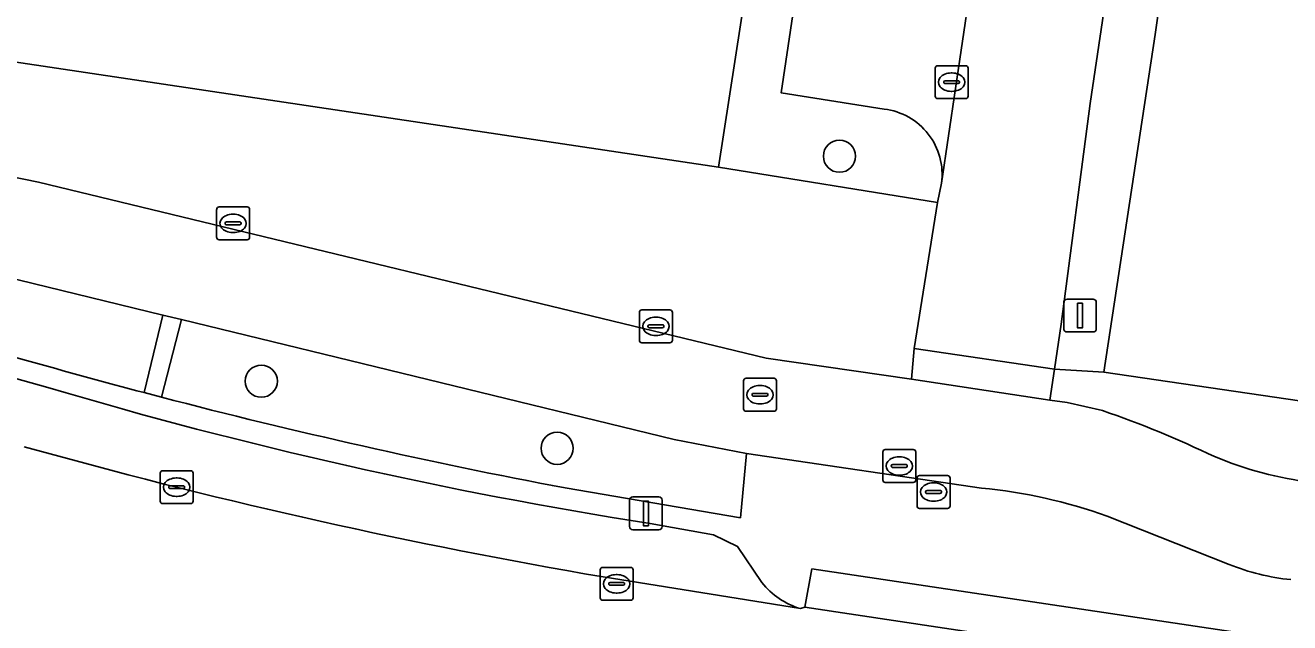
# Model space of a CAD drawing. Extents: x 163683 to 164494, y 382709 to 383872.
# Drawn here: x 163750.78 to 163789.21, y 382957.86 to 382976.02 of the extents above; entities that cross this region are included whole.
import ezdxf

# ---------------------------------------------------------------- set-up
doc = ezdxf.new("R2010")
doc.units = 0
for name, color, linetype in [('IMGEO_Berm_groen', 7, 'Continuous'), ('IMGEO_Boom', 7, 'Continuous'), ('IMGEO_Erf', 7, 'Continuous'), ('IMGEO_Fietspad_gesloten', 7, 'Continuous'), ('IMGEO_Groenvoorziening', 7, 'Continuous'), ('IMGEO_Kolk', 7, 'Continuous'), ('IMGEO_Lichtmast', 7, 'Continuous'), ('IMGEO_Parkeervlak_open', 7, 'Continuous'), ('IMGEO_Rijbaan_lokaal_gesloten', 7, 'Continuous'), ('IMGEO_Rijbaan_lokaal_open', 7, 'Continuous'), ('IMGEO_Rioolput', 7, 'Continuous'), ('IMGEO_Verkeerseiland_open', 7, 'Continuous'), ('IMGEO_Voetpad_open', 7, 'Continuous')]:
    doc.layers.add(name, color=color, linetype=linetype)

msp = doc.modelspace()

# ---------------------------------------------------------------- linework, layer by layer
at = {"layer": 'IMGEO_Berm_groen'}
for points in [[(163754.389, 382964.855), (163754.964, 382967.213), (163749.685, 382968.498)], [(163741.864, 382966.522), (163742.839, 382967.065), (163743.113, 382967.217), (163743.308, 382967.92), (163750.816, 382965.836)]]:
    msp.add_lwpolyline(points, dxfattribs=at)
msp.add_arc((163803.95, 383152.363), 193.947, 254.09993, 255.19454, dxfattribs=at)
at = {"layer": 'IMGEO_Boom'}
for centre in [(163775.527, 382972.044), (163757.951, 382965.203), (163766.944, 382963.163)]:
    msp.add_circle(centre, 0.489, dxfattribs=at)
at = {"layer": 'IMGEO_Erf'}
msp.add_lwpolyline([(163727.937, 383010.862), (163723.4, 382980.199), (163724.484, 382978.805), (163771.846, 382971.711), (163772.686, 382977.166), (163776.758, 383003.963)], dxfattribs=at)
msp.add_lwpolyline([(163837.364, 382983.156), (163787.22, 382990.507), (163785.123, 382975.744), (163783.566, 382965.481), (163831.088, 382958.518), (163833.909, 382958.105), (163834.128, 382959.773), (163834.947, 382966.01)], close=True, dxfattribs=at)
at = {"layer": 'IMGEO_Fietspad_gesloten'}
for points in [[(163783.521, 382964.309), (163782.445, 382964.551), (163781.926, 382964.629), (163777.721, 382965.266), (163773.296, 382965.905), (163751.18, 382971.253), (163747.555, 382971.99), (163724.268, 382975.514)], [(163749.685, 382968.498), (163754.964, 382967.213), (163755.531, 382967.075), (163770.501, 382963.431), (163772.696, 382963.006), (163779.848, 382961.952)], [(163783.663, 382961.098), (163787.373, 382959.632)]]:
    msp.add_lwpolyline(points, dxfattribs=at)
for centre, radius, start, end in [((163773.306, 382934.605), 31.411, 64.3, 71.0227), ((163791.374, 382973.659), 11.633, 247.532, 262.6726), ((163778.346, 382946.293), 15.731, 70.2444, 84.52), ((163789.978, 382966.144), 7.014, 248.2003, 263.9869)]:
    msp.add_arc(centre, radius, start, end, dxfattribs=at)
at = {"layer": 'IMGEO_Groenvoorziening'}
for points in [[(163755.531, 382967.075), (163754.916, 382964.717)], [(163767.188, 382961.957), (163772.517, 382961.051), (163772.696, 382963.006), (163770.501, 382963.431), (163755.531, 382967.075)]]:
    msp.add_lwpolyline(points, dxfattribs=at)
msp.add_arc((163802.108, 383145.886), 187.215, 255.3998, 259.2501, dxfattribs=at)
at = {"layer": 'IMGEO_Kolk'}
for p, q in [((163778.436, 382973.869), (163778.436, 382974.721)), ((163778.511, 382974.795), (163779.363, 382974.795)), ((163778.924, 382974.575), (163778.949, 382974.575)), ((163779.437, 382974.721), (163779.437, 382973.869)), ((163778.695, 382974.289), (163778.695, 382974.301)), ((163779.133, 382974.252), (163778.735, 382974.252)), ((163778.738, 382974.338), (163779.136, 382974.338)), ((163779.179, 382974.301), (163779.179, 382974.289)), ((163779.363, 382973.795), (163778.511, 382973.795)), ((163778.947, 382974.015), (163778.922, 382974.015)), ((163756.595, 382969.575), (163756.595, 382970.427)), ((163756.67, 382970.501), (163757.522, 382970.501)), ((163757.083, 382970.281), (163757.108, 382970.281)), ((163757.596, 382970.427), (163757.596, 382969.575)), ((163756.854, 382969.995), (163756.854, 382970.007)), ((163757.292, 382969.958), (163756.894, 382969.958)), ((163756.897, 382970.044), (163757.295, 382970.044)), ((163757.338, 382970.007), (163757.338, 382969.995)), ((163757.522, 382969.501), (163756.67, 382969.501)), ((163757.106, 382969.721), (163757.081, 382969.721)), ((163769.446, 382966.444), (163769.446, 382967.296)), ((163769.521, 382967.37), (163770.373, 382967.37)), ((163769.934, 382967.15), (163769.959, 382967.15)), ((163770.447, 382967.296), (163770.447, 382966.444)), ((163769.705, 382966.864), (163769.705, 382966.876)), ((163770.143, 382966.827), (163769.745, 382966.827)), ((163769.748, 382966.913), (163770.146, 382966.913)), ((163770.189, 382966.876), (163770.189, 382966.864)), ((163770.373, 382966.37), (163769.521, 382966.37)), ((163769.957, 382966.59), (163769.932, 382966.59)), ((163754.879, 382961.554), (163754.879, 382962.406)), ((163754.954, 382962.48), (163755.806, 382962.48)), ((163755.367, 382962.26), (163755.392, 382962.26)), ((163755.88, 382962.406), (163755.88, 382961.554)), ((163755.138, 382961.974), (163755.138, 382961.986)), ((163755.576, 382961.937), (163755.178, 382961.937)), ((163755.181, 382962.023), (163755.579, 382962.023)), ((163755.622, 382961.986), (163755.622, 382961.974)), ((163755.806, 382961.48), (163754.954, 382961.48)), ((163755.39, 382961.7), (163755.365, 382961.7)), ((163768.254, 382958.616), (163768.254, 382959.468)), ((163768.329, 382959.542), (163769.181, 382959.542)), ((163769.255, 382959.468), (163769.255, 382958.616)), ((163768.513, 382959.036), (163768.513, 382959.048)), ((163768.556, 382959.085), (163768.954, 382959.085)), ((163768.742, 382959.322), (163768.767, 382959.322)), ((163768.997, 382959.048), (163768.997, 382959.036)), ((163768.951, 382958.999), (163768.553, 382958.999)), ((163768.765, 382958.762), (163768.74, 382958.762)), ((163769.181, 382958.542), (163768.329, 382958.542))]:
    msp.add_line(p, q, dxfattribs=at)
for points in [[(163778.436, 382973.869), (163778.436, 382974.721)], [(163778.511, 382974.795), (163779.363, 382974.795)], [(163779.437, 382974.721), (163779.437, 382973.869)], [(163779.363, 382973.795), (163778.511, 382973.795)], [(163756.595, 382969.575), (163756.595, 382970.427)], [(163756.67, 382970.501), (163757.522, 382970.501)], [(163757.596, 382970.427), (163757.596, 382969.575)], [(163757.522, 382969.501), (163756.67, 382969.501)], [(163769.446, 382966.444), (163769.446, 382967.296)], [(163769.521, 382967.37), (163770.373, 382967.37)], [(163770.447, 382967.296), (163770.447, 382966.444)], [(163770.373, 382966.37), (163769.521, 382966.37)], [(163754.879, 382961.554), (163754.879, 382962.406)], [(163754.954, 382962.48), (163755.806, 382962.48)], [(163755.88, 382962.406), (163755.88, 382961.554)], [(163755.806, 382961.48), (163754.954, 382961.48)], [(163768.254, 382958.616), (163768.254, 382959.468)], [(163768.329, 382959.542), (163769.181, 382959.542)], [(163769.255, 382959.468), (163769.255, 382958.616)], [(163769.181, 382958.542), (163768.329, 382958.542)]]:
    msp.add_lwpolyline(points, dxfattribs=at)
for centre, radius, start, end in [((163778.513, 382974.719), 0.0765, 91.552, 178.448), ((163778.513, 382974.719), 0.0765, 91.552, 178.448), ((163779.361, 382974.719), 0.0765, 1.552, 88.448), ((163779.361, 382974.719), 0.0765, 1.552, 88.448), ((163778.735, 382974.298), 0.0403, 85.8775, 175.7526), ((163778.732, 382974.288), 0.0366, 178.938, 274.7102), ((163779.136, 382974.295), 0.043, 264.8664, 352.4533), ((163779.14, 382974.3), 0.0386, 1.7309, 96.639), ((163778.513, 382973.871), 0.0765, 181.552, 268.448), ((163778.513, 382973.871), 0.0765, 181.552, 268.448), ((163779.361, 382973.871), 0.0765, 271.552, 358.448), ((163779.361, 382973.871), 0.0765, 271.552, 358.448), ((163756.672, 382970.425), 0.0765, 91.552, 178.448), ((163756.672, 382970.425), 0.0765, 91.552, 178.448), ((163757.52, 382970.425), 0.0765, 1.552, 88.448), ((163757.52, 382970.425), 0.0765, 1.552, 88.448), ((163756.894, 382970.004), 0.0403, 85.8775, 175.7526), ((163756.891, 382969.994), 0.0366, 178.938, 274.7102), ((163757.295, 382970.001), 0.043, 264.8664, 352.4533), ((163757.299, 382970.006), 0.0386, 1.7309, 96.639), ((163756.672, 382969.577), 0.0765, 181.552, 268.448), ((163756.672, 382969.577), 0.0765, 181.552, 268.448), ((163757.52, 382969.577), 0.0765, 271.552, 358.448), ((163757.52, 382969.577), 0.0765, 271.552, 358.448), ((163769.523, 382967.294), 0.0765, 91.552, 178.448), ((163769.523, 382967.294), 0.0765, 91.552, 178.448), ((163770.371, 382967.294), 0.0765, 1.552, 88.448), ((163770.371, 382967.294), 0.0765, 1.552, 88.448), ((163769.745, 382966.873), 0.0403, 85.8775, 175.7526), ((163769.742, 382966.863), 0.0366, 178.938, 274.7102), ((163770.146, 382966.87), 0.043, 264.8664, 352.4533), ((163770.15, 382966.875), 0.0386, 1.7309, 96.639), ((163769.523, 382966.446), 0.0765, 181.552, 268.448), ((163769.523, 382966.446), 0.0765, 181.552, 268.448), ((163770.371, 382966.446), 0.0765, 271.552, 358.448), ((163770.371, 382966.446), 0.0765, 271.552, 358.448), ((163754.956, 382962.404), 0.0765, 91.552, 178.448), ((163754.956, 382962.404), 0.0765, 91.552, 178.448), ((163755.804, 382962.404), 0.0765, 1.552, 88.448), ((163755.804, 382962.404), 0.0765, 1.552, 88.448), ((163755.178, 382961.983), 0.0403, 85.8775, 175.7526), ((163755.175, 382961.973), 0.0366, 178.938, 274.7102), ((163755.579, 382961.98), 0.043, 264.8664, 352.4533), ((163755.583, 382961.985), 0.0386, 1.7309, 96.639), ((163754.956, 382961.556), 0.0765, 181.552, 268.448), ((163754.956, 382961.556), 0.0765, 181.552, 268.448), ((163755.804, 382961.556), 0.0765, 271.552, 358.448), ((163755.804, 382961.556), 0.0765, 271.552, 358.448), ((163768.331, 382959.466), 0.0765, 91.552, 178.448), ((163768.331, 382959.466), 0.0765, 91.552, 178.448), ((163769.179, 382959.466), 0.0765, 1.552, 88.448), ((163769.179, 382959.466), 0.0765, 1.552, 88.448), ((163768.553, 382959.045), 0.0403, 85.8775, 175.7526), ((163768.958, 382959.047), 0.0386, 1.7309, 96.639), ((163768.55, 382959.035), 0.0366, 178.938, 274.7102), ((163768.954, 382959.042), 0.043, 264.8664, 352.4533), ((163768.331, 382958.618), 0.0765, 181.552, 268.448), ((163768.331, 382958.618), 0.0765, 181.552, 268.448), ((163769.179, 382958.618), 0.0765, 271.552, 358.448), ((163769.179, 382958.618), 0.0765, 271.552, 358.448)]:
    msp.add_arc(centre, radius, start, end, dxfattribs=at)
for centre, major_axis, ratio, start_param, end_param in [((163778.923, 382974.295), (-0.387, 0.002), 0.722429, 4.712389, 7.853982), ((163778.948, 382974.295), (-0.39, 0.002), 0.717154, 1.570796, 4.712389), ((163757.082, 382970.001), (-0.387, 0.002), 0.722429, 4.712389, 7.853982), ((163757.107, 382970.001), (-0.39, 0.002), 0.717154, 1.570796, 4.712389), ((163769.933, 382966.87), (-0.387, 0.002), 0.722429, 4.712389, 7.853982), ((163769.958, 382966.87), (-0.39, 0.002), 0.717154, 1.570796, 4.712389), ((163755.366, 382961.98), (-0.387, 0.002), 0.722429, 4.712389, 7.853982), ((163755.391, 382961.98), (-0.39, 0.002), 0.717154, 1.570796, 4.712389), ((163768.741, 382959.042), (-0.387, 0.002), 0.722429, 4.712389, 7.853982), ((163768.766, 382959.042), (-0.39, 0.002), 0.717154, 1.570796, 4.712389)]:
    msp.add_ellipse(centre, major_axis=major_axis, ratio=ratio, start_param=start_param, end_param=end_param, dxfattribs=at)
at = {"layer": 'IMGEO_Lichtmast'}
for p, q in [((163782.344, 382966.799), (163782.344, 382967.599)), ((163782.344, 382967.599), (163782.344, 382966.799)), ((163782.444, 382967.699), (163783.234, 382967.699)), ((163783.234, 382967.699), (163782.444, 382967.699)), ((163783.334, 382967.599), (163783.334, 382966.799)), ((163783.334, 382966.799), (163783.334, 382967.599)), ((163783.234, 382966.699), (163782.444, 382966.699)), ((163782.444, 382966.699), (163783.234, 382966.699)), ((163769.148, 382960.782), (163769.148, 382961.582)), ((163769.148, 382961.582), (163769.148, 382960.782)), ((163769.248, 382961.682), (163770.038, 382961.682)), ((163770.038, 382961.682), (163769.248, 382961.682)), ((163770.138, 382961.582), (163770.138, 382960.782)), ((163770.138, 382960.782), (163770.138, 382961.582)), ((163770.038, 382960.682), (163769.248, 382960.682)), ((163769.248, 382960.682), (163770.038, 382960.682))]:
    msp.add_line(p, q, dxfattribs=at)
for points in [[(163782.764, 382967.574), (163782.914, 382967.574), (163782.914, 382966.824), (163782.764, 382966.824), (163782.764, 382967.574)], [(163769.568, 382961.557), (163769.718, 382961.557), (163769.718, 382960.807), (163769.568, 382960.807), (163769.568, 382961.557)]]:
    msp.add_lwpolyline(points, dxfattribs=at)
for centre, start, end in [((163782.444, 382967.599), 90, 180), ((163782.444, 382967.599), 90, 180), ((163783.234, 382967.599), 0, 90), ((163783.234, 382967.599), 360, 90), ((163782.444, 382966.799), 180, 270), ((163782.444, 382966.799), 180, 270), ((163783.234, 382966.799), 270, 0), ((163783.234, 382966.799), 270, 0), ((163769.248, 382961.582), 90, 180), ((163769.248, 382961.582), 90, 180), ((163770.038, 382961.582), 0, 90), ((163770.038, 382961.582), 360, 90), ((163769.248, 382960.782), 180, 270), ((163769.248, 382960.782), 180, 270), ((163770.038, 382960.782), 270, 0), ((163770.038, 382960.782), 270, 0)]:
    msp.add_arc(centre, 0.1, start, end, dxfattribs=at)
at = {"layer": 'IMGEO_Parkeervlak_open'}
for points in [[(163778.631, 382971.224), (163782.884, 383000.02)], [(163780.576, 382998.347), (163777.455, 382998.82), (163773.755, 382973.965), (163776.883, 382973.476)], [(163751.462, 382965.012), (163743.627, 382967.201), (163743.113, 382967.217), (163742.839, 382967.065), (163741.864, 382966.522)], [(163773.165, 382959.081), (163772.428, 382960.178), (163771.696, 382960.532), (163769.773, 382960.876)], [(163767.78, 382959.348), (163774.341, 382958.287)]]:
    msp.add_lwpolyline(points, dxfattribs=at)
for centre, radius, start, end in [((163776.64, 382971.483), 2.008, 352.5949, 83.0423), ((163791.416, 383099.295), 140.101, 253.43046, 261.11334), ((163797.867, 383131.62), 174.879, 254.36664, 260.09343), ((163775.045, 382960.598), 2.416, 218.8988, 253.0491)]:
    msp.add_arc(centre, radius, start, end, dxfattribs=at)
at = {"layer": 'IMGEO_Rijbaan_lokaal_gesloten'}
msp.add_lwpolyline([(163891.228, 382941.384), (163889.788, 382941.027), (163889.122, 382941.068), (163844.076, 382948.022), (163843.854, 382948.077), (163830.808, 382950), (163787.471, 382956.38), (163787.208, 382956.418), (163774.479, 382958.332), (163774.341, 382958.287), (163767.78, 382959.348)], dxfattribs=at)
msp.add_arc((163797.867, 383131.62), 174.879, 254.36664, 260.09343, dxfattribs=at)
at = {"layer": 'IMGEO_Rijbaan_lokaal_open'}
msp.add_lwpolyline([(163786.418, 383024.525), (163782.884, 383000.02), (163778.631, 382971.224), (163778.507, 382970.637), (163777.802, 382966.194), (163782.065, 382965.564), (163782.264, 382966.937), (163783.143, 382973.643), (163790.232, 383021.319)], dxfattribs=at)
at = {"layer": 'IMGEO_Rioolput'}
for p, q in [((163772.611, 382964.364), (163772.611, 382965.216)), ((163772.686, 382965.29), (163773.538, 382965.29)), ((163773.612, 382965.216), (163773.612, 382964.364)), ((163772.913, 382964.833), (163773.311, 382964.833)), ((163773.099, 382965.07), (163773.124, 382965.07)), ((163772.87, 382964.784), (163772.87, 382964.796)), ((163773.308, 382964.747), (163772.91, 382964.747)), ((163773.122, 382964.51), (163773.097, 382964.51)), ((163773.354, 382964.796), (163773.354, 382964.784)), ((163773.538, 382964.29), (163772.686, 382964.29)), ((163776.844, 382962.198), (163776.844, 382963.05)), ((163776.919, 382963.124), (163777.771, 382963.124)), ((163777.332, 382962.904), (163777.357, 382962.904)), ((163777.845, 382963.05), (163777.845, 382962.198)), ((163777.103, 382962.618), (163777.103, 382962.63)), ((163777.541, 382962.581), (163777.143, 382962.581)), ((163777.146, 382962.667), (163777.544, 382962.667)), ((163777.587, 382962.63), (163777.587, 382962.618)), ((163777.771, 382962.124), (163776.919, 382962.124)), ((163777.355, 382962.344), (163777.33, 382962.344)), ((163777.886, 382961.407), (163777.886, 382962.259)), ((163777.961, 382962.333), (163778.813, 382962.333)), ((163778.374, 382962.113), (163778.399, 382962.113)), ((163778.887, 382962.259), (163778.887, 382961.407)), ((163778.145, 382961.827), (163778.145, 382961.839)), ((163778.583, 382961.79), (163778.185, 382961.79)), ((163778.188, 382961.876), (163778.586, 382961.876)), ((163778.629, 382961.839), (163778.629, 382961.827)), ((163778.397, 382961.553), (163778.372, 382961.553)), ((163778.813, 382961.333), (163777.961, 382961.333))]:
    msp.add_line(p, q, dxfattribs=at)
for points in [[(163772.611, 382964.364), (163772.611, 382965.216)], [(163772.686, 382965.29), (163773.538, 382965.29)], [(163773.612, 382965.216), (163773.612, 382964.364)], [(163773.538, 382964.29), (163772.686, 382964.29)], [(163776.844, 382962.198), (163776.844, 382963.05)], [(163776.919, 382963.124), (163777.771, 382963.124)], [(163777.845, 382963.05), (163777.845, 382962.198)], [(163777.771, 382962.124), (163776.919, 382962.124)], [(163777.886, 382961.407), (163777.886, 382962.259)], [(163777.961, 382962.333), (163778.813, 382962.333)], [(163778.887, 382962.259), (163778.887, 382961.407)], [(163778.813, 382961.333), (163777.961, 382961.333)]]:
    msp.add_lwpolyline(points, dxfattribs=at)
for centre, radius, start, end in [((163772.688, 382965.214), 0.0765, 91.552, 178.448), ((163772.688, 382965.214), 0.0765, 91.552, 178.448), ((163773.536, 382965.214), 0.0765, 1.552, 88.448), ((163773.536, 382965.214), 0.0765, 1.552, 88.448), ((163772.91, 382964.793), 0.0403, 85.8775, 175.7526), ((163773.315, 382964.795), 0.0386, 1.7309, 96.639), ((163772.907, 382964.783), 0.0366, 178.938, 274.7102), ((163773.311, 382964.79), 0.043, 264.8664, 352.4533), ((163772.688, 382964.366), 0.0765, 181.552, 268.448), ((163772.688, 382964.366), 0.0765, 181.552, 268.448), ((163773.536, 382964.366), 0.0765, 271.552, 358.448), ((163773.536, 382964.366), 0.0765, 271.552, 358.448), ((163776.921, 382963.048), 0.0765, 91.552, 178.448), ((163776.921, 382963.048), 0.0765, 91.552, 178.448), ((163777.769, 382963.048), 0.0765, 1.552, 88.448), ((163777.769, 382963.048), 0.0765, 1.552, 88.448), ((163777.143, 382962.627), 0.0403, 85.8775, 175.7526), ((163777.14, 382962.617), 0.0366, 178.938, 274.7102), ((163777.544, 382962.624), 0.043, 264.8664, 352.4533), ((163777.548, 382962.629), 0.0386, 1.7309, 96.639), ((163776.921, 382962.2), 0.0765, 181.552, 268.448), ((163776.921, 382962.2), 0.0765, 181.552, 268.448), ((163777.769, 382962.2), 0.0765, 271.552, 358.448), ((163777.769, 382962.2), 0.0765, 271.552, 358.448), ((163777.963, 382962.257), 0.0765, 91.552, 178.448), ((163777.963, 382962.257), 0.0765, 91.552, 178.448), ((163778.811, 382962.257), 0.0765, 1.552, 88.448), ((163778.811, 382962.257), 0.0765, 1.552, 88.448), ((163778.185, 382961.836), 0.0403, 85.8775, 175.7526), ((163778.182, 382961.826), 0.0366, 178.938, 274.7102), ((163778.586, 382961.833), 0.043, 264.8664, 352.4533), ((163778.59, 382961.838), 0.0386, 1.7309, 96.639), ((163777.963, 382961.409), 0.0765, 181.552, 268.448), ((163777.963, 382961.409), 0.0765, 181.552, 268.448), ((163778.811, 382961.409), 0.0765, 271.552, 358.448), ((163778.811, 382961.409), 0.0765, 271.552, 358.448)]:
    msp.add_arc(centre, radius, start, end, dxfattribs=at)
for centre, major_axis, ratio, start_param, end_param in [((163773.098, 382964.79), (-0.387, 0.002), 0.722429, 4.712389, 7.853982), ((163773.123, 382964.79), (-0.39, 0.002), 0.717154, 1.570796, 4.712389), ((163777.331, 382962.624), (-0.387, 0.002), 0.722429, 4.712389, 7.853982), ((163777.356, 382962.624), (-0.39, 0.002), 0.717154, 1.570796, 4.712389), ((163778.373, 382961.833), (-0.387, 0.002), 0.722429, 4.712389, 7.853982), ((163778.398, 382961.833), (-0.39, 0.002), 0.717154, 1.570796, 4.712389)]:
    msp.add_ellipse(centre, major_axis=major_axis, ratio=ratio, start_param=start_param, end_param=end_param, dxfattribs=at)
at = {"layer": 'IMGEO_Verkeerseiland_open'}
for points in [[(163750.816, 382965.836), (163743.308, 382967.92), (163743.113, 382967.217), (163743.627, 382967.201), (163751.462, 382965.012)], [(163754.916, 382964.717), (163754.389, 382964.855)], [(163779.848, 382961.952), (163772.696, 382963.006), (163772.517, 382961.051), (163767.188, 382961.957)], [(163787.373, 382959.632), (163783.663, 382961.098)], [(163769.773, 382960.876), (163771.696, 382960.532), (163772.428, 382960.178), (163773.165, 382959.081)], [(163774.341, 382958.287), (163774.479, 382958.332), (163774.69, 382959.497), (163787.422, 382957.591), (163787.208, 382956.418), (163787.471, 382956.38)]]:
    msp.add_lwpolyline(points, dxfattribs=at)
for centre, radius, start, end in [((163803.95, 383152.363), 193.947, 254.09993, 255.19454), ((163791.416, 383099.295), 140.101, 253.43046, 261.11334), ((163802.108, 383145.886), 187.215, 255.3998, 259.2501), ((163778.346, 382946.293), 15.731, 70.2444, 84.52), ((163789.978, 382966.144), 7.014, 248.2003, 263.9869), ((163775.045, 382960.598), 2.416, 218.8988, 253.0491)]:
    msp.add_arc(centre, radius, start, end, dxfattribs=at)
at = {"layer": 'IMGEO_Voetpad_open'}
for points in [[(163797.575, 383140.863), (163794.798, 383121.842), (163794.3, 383118.433), (163794.072, 383116.877), (163787.38, 383071.224), (163786.899, 383067.944), (163777.727, 383005.372), (163777.694, 383005.149), (163776.949, 383005.218), (163776.758, 383003.963), (163772.686, 382977.166), (163771.846, 382971.711), (163778.507, 382970.637), (163778.631, 382971.224)], [(163790.232, 383021.319), (163783.143, 382973.643), (163782.264, 382966.937), (163782.065, 382965.564), (163783.566, 382965.481), (163785.123, 382975.744), (163787.22, 382990.507)], [(163776.883, 382973.476), (163773.755, 382973.965), (163777.455, 382998.82), (163780.576, 382998.347)], [(163724.268, 382975.514), (163747.555, 382971.99), (163751.18, 382971.253), (163773.296, 382965.905), (163777.721, 382965.266), (163777.802, 382966.194), (163778.507, 382970.637), (163771.846, 382971.711), (163724.484, 382978.805)], [(163783.566, 382965.481), (163782.065, 382965.564), (163781.926, 382964.629), (163782.445, 382964.551), (163783.521, 382964.309)], [(163789.89, 382962.121), (163829.321, 382956.326), (163836.819, 382955.733), (163836.958, 382956.606), (163833.909, 382958.105), (163831.088, 382958.518), (163783.566, 382965.481)]]:
    msp.add_lwpolyline(points, dxfattribs=at)
for points in [[(163755.531, 382967.075), (163754.964, 382967.213), (163754.389, 382964.855), (163754.916, 382964.717)], [(163781.926, 382964.629), (163782.065, 382965.564), (163777.802, 382966.194), (163777.721, 382965.266)], [(163774.479, 382958.332), (163787.208, 382956.418), (163787.422, 382957.591), (163774.69, 382959.497)]]:
    msp.add_lwpolyline(points, close=True, dxfattribs=at)
for centre, radius, start, end in [((163776.64, 382971.483), 2.008, 352.5949, 83.0423), ((163773.306, 382934.605), 31.411, 64.3, 71.0227), ((163791.374, 382973.659), 11.633, 247.532, 262.6726)]:
    msp.add_arc(centre, radius, start, end, dxfattribs=at)

doc.saveas('drawing.dxf')
